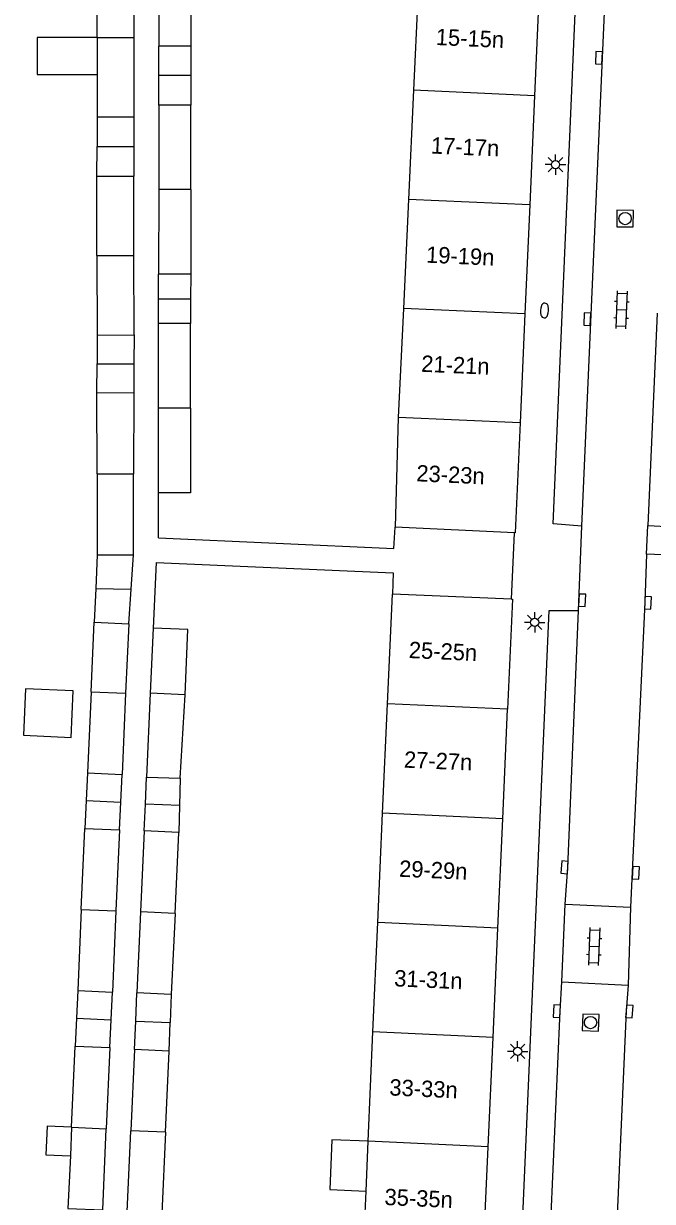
# Model space of a CAD drawing. Extents: x 132994 to 136000, y 393499 to 395512.
# Drawn here: x 133364.9 to 133403.2, y 395205.6 to 395277.5 of the extents above; entities that cross this region are included whole.
import ezdxf

# ---------------------------------------------------------------- set-up
doc = ezdxf.new("R2010")
doc.units = 0
for name, color, linetype in [('gg-afsc-erfafscheiding', 7, 'Continuous'), ('gg-afsc-hekwerk', 7, 'Continuous'), ('gg-anno-huisnummerreeks BGT', 7, 'Continuous'), ('gg-bbg-gedigitaliseerde bebouwing', 7, 'Continuous'), ('gg-bbg-gedigitaliseerde bijgebouw', 7, 'Continuous'), ('gg-bbg-hoofdgebouw', 7, 'Continuous'), ('gg-bbg-luifel en loopbrug', 7, 'Continuous'), ('gg-bbg-tussenscheiding', 7, 'Continuous'), ('gg-knt-verharding', 7, 'Continuous'), ('gg-knt-verharding nz', 7, 'Continuous'), ('gt-symb-brandkraan', 7, 'Continuous'), ('gt-symb-klinker verharding', 7, 'Continuous'), ('gt-symb-kolk', 7, 'Continuous'), ('gt-symb-lichtmast', 7, 'Continuous'), ('gt-symb-rioolschacht', 7, 'Continuous')]:
    doc.layers.add(name, color=color, linetype=linetype)

# ---------------------------------------------------------------- blocks, each defined once
blk = doc.blocks.new('gt0-KOLK')
at = {"layer": 'gt-symb-kolk'}
blk.add_lwpolyline([(0, 0), (0.375, 0), (0.375, 0.4), (-0.375, 0.4), (-0.375, 0), (0, 0)], dxfattribs=at)
blk = doc.blocks.new('gt0-KL1')
at = {"layer": 'gt-symb-klinker verharding'}
for p, q in [((-1.15, 0.3), (1.15, 0.3)), ((-1, -0.3), (-1, 0.3)), ((-0.5, 0.3), (-0.5, 0.45)), ((0, -0.3), (0, 0.3)), ((0.5, 0.3), (0.5, 0.45)), ((1, -0.3), (1, 0.3)), ((-1.15, -0.3), (1.15, -0.3)), ((-0.5, -0.45), (-0.5, -0.3)), ((0.5, -0.45), (0.5, -0.3))]:
    blk.add_line(p, q, dxfattribs=at)
blk = doc.blocks.new('gt0-RS')
at = {"layer": 'gt-symb-rioolschacht'}
blk.add_lwpolyline([(-0.5, -0.5), (0.5, -0.5), (0.5, 0.5), (-0.5, 0.5)], close=True, dxfattribs=at)
blk.add_circle((0, 0), 0.375, dxfattribs=at)
blk = doc.blocks.new('gt0-BR')
at = {"layer": 'gt-symb-brandkraan'}
for centre, radius, start, end in [((-0.244, 0), 0.206, 107.56694, 252.43307), ((0.599, -2.664), 3, 106.89205, 107.56694), ((0, -0.691), 0.938, 73.10799, 106.89205), ((-0.599, -2.664), 3, 72.43309, 73.10799), ((0.244, 0), 0.206, 287.56695, 72.43309), ((0.599, 2.664), 3, 252.43307, 253.10797), ((0, 0.691), 0.938, 253.10797, 286.89206), ((-0.599, 2.664), 3, 286.89206, 287.56695)]:
    blk.add_arc(centre, radius, start, end, dxfattribs=at)
blk = doc.blocks.new('gt0-LMAST')
at = {"layer": 'gt-symb-lichtmast'}
for p, q in [((-0.182, 0.173), (-0.447, 0.438)), ((-0.005, 0.246), (-0.005, 0.621)), ((0.172, 0.173), (0.437, 0.438)), ((-0.255, -0.004), (-0.63, -0.004)), ((-0.182, -0.181), (-0.447, -0.446)), ((-0.005, -0.254), (-0.005, -0.629)), ((0.437, -0.446), (0.172, -0.181)), ((0.245, -0.004), (0.62, -0.004))]:
    blk.add_line(p, q, dxfattribs=at)
blk.add_circle((-0.005, -0.004), 0.25, dxfattribs=at)

msp = doc.modelspace()

# ---------------------------------------------------------------- linework, layer by layer
at = {"layer": 'gg-afsc-erfafscheiding'}
for points in [[(133373.078, 395246.135), (133387.449, 395245.496), (133387.528, 395246.785)], [(133372.941, 395244.64), (133387.411, 395243.996), (133387.354, 395242.712)]]:
    msp.add_lwpolyline(points, dxfattribs=at)
at = {"layer": 'gg-afsc-hekwerk'}
for p, q in [((133373.078, 395246.135), (133373.081, 395248.882)), ((133394.62, 395242.393), (133394.806, 395246.452)), ((133372.941, 395244.64), (133372.764, 395240.638))]:
    msp.add_line(p, q, dxfattribs=at)
at = {"layer": 'gg-bbg-gedigitaliseerde bebouwing'}
for p, q in [((133388.942, 395280.097), (133388.635, 395273.446)), ((133388.635, 395273.446), (133388.329, 395266.794)), ((133388.329, 395266.794), (133388.022, 395260.143)), ((133388.022, 395260.143), (133387.715, 395253.491)), ((133387.715, 395253.491), (133387.528, 395246.785)), ((133387.056, 395236.021), (133387.354, 395242.712)), ((133386.76, 395229.346), (133387.056, 395236.021)), ((133386.463, 395222.671), (133386.76, 395229.346)), ((133386.166, 395215.997), (133386.463, 395222.671)), ((133385.869, 395209.322), (133386.166, 395215.997)), ((133385.747, 395206.286), (133385.869, 395209.322)), ((133385.601, 395202.638), (133385.747, 395206.286))]:
    msp.add_line(p, q, dxfattribs=at)
at = {"layer": 'gg-bbg-gedigitaliseerde bijgebouw'}
for p, q in [((133369.342, 395276.679), (133369.345, 395281.531)), ((133371.592, 395281.529), (133371.588, 395276.678)), ((133373.116, 395280.719), (133373.111, 395276.147)), ((133375.071, 395280.717), (133375.066, 395276.145)), ((133369.342, 395276.679), (133369.34, 395274.419)), ((133371.588, 395276.678), (133371.586, 395271.826)), ((133375.066, 395276.145), (133373.111, 395276.147)), ((133369.34, 395274.419), (133369.338, 395271.828)), ((133373.107, 395272.542), (133373.101, 395267.389)), ((133375.062, 395272.54), (133373.107, 395272.542)), ((133375.056, 395267.387), (133375.062, 395272.54)), ((133369.338, 395271.828), (133371.586, 395271.826)), ((133369.332, 395263.366), (133369.336, 395268.217)), ((133369.336, 395268.217), (133371.583, 395268.216)), ((133371.589, 395263.364), (133371.583, 395268.216)), ((133373.101, 395267.389), (133373.096, 395262.236)), ((133375.056, 395267.387), (133375.05, 395262.234)), ((133369.332, 395263.366), (133369.346, 395258.514)), ((133371.594, 395258.521), (133371.589, 395263.364)), ((133375.05, 395262.234), (133373.096, 395262.236)), ((133373.087, 395254.05), (133373.092, 395259.218)), ((133375.047, 395259.21), (133373.092, 395259.218)), ((133375.041, 395254.048), (133375.047, 395259.21)), ((133369.346, 395258.514), (133371.594, 395258.521)), ((133369.326, 395254.985), (133371.575, 395254.999)), ((133369.357, 395250.047), (133369.326, 395254.985)), ((133371.575, 395254.999), (133371.572, 395250.049)), ((133373.081, 395248.882), (133373.087, 395254.05)), ((133369.357, 395250.047), (133369.352, 395245.108)), ((133371.569, 395245.106), (133371.572, 395250.049)), ((133369.352, 395245.108), (133371.569, 395245.106)), ((133368.974, 395236.753), (133369.164, 395240.997)), ((133369.164, 395240.997), (133371.274, 395240.902)), ((133371.274, 395240.902), (133371.084, 395236.659)), ((133372.764, 395240.638), (133372.586, 395236.665)), ((133368.974, 395236.753), (133368.752, 395231.804)), ((133371.084, 395236.659), (133370.865, 395231.71)), ((133372.586, 395236.665), (133372.359, 395231.537)), ((133374.419, 395231.473), (133374.707, 395236.57)), ((133368.752, 395231.804), (133370.865, 395231.71)), ((133372.359, 395231.537), (133374.419, 395231.473)), ((133368.38, 395223.466), (133368.601, 395228.415)), ((133368.601, 395228.415), (133370.714, 395228.321)), ((133370.714, 395228.321), (133370.494, 395223.372)), ((133372.213, 395228.254), (133371.993, 395223.315)), ((133374.331, 395228.159), (133372.213, 395228.254)), ((133374.111, 395223.22), (133374.331, 395228.159)), ((133368.38, 395223.466), (133368.161, 395218.516)), ((133370.494, 395223.372), (133370.274, 395218.423)), ((133371.993, 395223.315), (133371.773, 395218.375)), ((133374.111, 395223.22), (133373.854, 395218.283)), ((133368.161, 395218.516), (133370.274, 395218.423)), ((133373.854, 395218.283), (133371.773, 395218.375)), ((133367.789, 395210.179), (133368.008, 395215.134)), ((133368.008, 395215.134), (133370.123, 395215.034)), ((133370.123, 395215.034), (133369.903, 395210.085)), ((133371.62, 395214.925), (133371.399, 395209.966)), ((133373.735, 395214.824), (133371.62, 395214.925)), ((133373.516, 395209.871), (133373.735, 395214.824)), ((133367.789, 395210.179), (133367.711, 395208.434)), ((133369.683, 395205.136), (133369.903, 395210.085)), ((133371.179, 395205.006), (133371.399, 395209.966)), ((133373.516, 395209.871), (133373.295, 395204.918))]:
    msp.add_line(p, q, dxfattribs=at)
for points in [[(133375.041, 395254.048), (133375.035, 395248.886), (133373.081, 395248.882)], [(133374.707, 395236.57), (133374.885, 395240.543), (133372.764, 395240.638)], [(133367.711, 395208.434), (133367.567, 395205.224), (133369.683, 395205.136)]]:
    msp.add_lwpolyline(points, dxfattribs=at)
at = {"layer": 'gg-bbg-hoofdgebouw'}
for p, q in [((133396.324, 395279.767), (133396.028, 395273.115)), ((133396.028, 395273.115), (133395.731, 395266.463)), ((133395.731, 395266.463), (133395.435, 395259.811)), ((133395.435, 395259.811), (133395.139, 395253.159)), ((133394.806, 395246.452), (133387.528, 395246.785)), ((133394.62, 395242.393), (133387.354, 395242.712)), ((133394.085, 395229.003), (133394.382, 395235.677)), ((133393.789, 395222.328), (133394.085, 395229.003)), ((133393.492, 395215.653), (133393.789, 395222.328)), ((133393.196, 395208.978), (133393.492, 395215.653)), ((133392.9, 395202.32), (133393.196, 395208.978))]:
    msp.add_line(p, q, dxfattribs=at)
for points in [[(133395.139, 395253.159), (133394.84, 395246.45), (133394.806, 395246.452)], [(133394.62, 395242.393), (133394.68, 395242.39), (133394.382, 395235.677)]]:
    msp.add_lwpolyline(points, dxfattribs=at)
at = {"layer": 'gg-bbg-luifel en loopbrug'}
for p, q in [((133373.109, 395274.345), (133373.111, 395276.147)), ((133375.066, 395276.145), (133375.064, 395274.342)), ((133373.107, 395272.542), (133373.109, 395274.345)), ((133375.064, 395274.342), (133373.109, 395274.345)), ((133375.064, 395274.342), (133375.062, 395272.54)), ((133369.338, 395271.828), (133369.338, 395270.021)), ((133371.586, 395271.826), (133371.585, 395270.021)), ((133369.336, 395268.217), (133369.338, 395270.021)), ((133369.338, 395270.021), (133371.585, 395270.021)), ((133371.585, 395270.021), (133371.583, 395268.216)), ((133373.094, 395260.727), (133373.096, 395262.236)), ((133375.05, 395262.234), (133375.048, 395260.722)), ((133373.092, 395259.218), (133373.094, 395260.727)), ((133373.094, 395260.727), (133375.048, 395260.722)), ((133375.048, 395260.722), (133375.047, 395259.21)), ((133369.346, 395258.514), (133369.346, 395256.76)), ((133371.594, 395258.521), (133371.585, 395256.76)), ((133369.326, 395254.985), (133369.346, 395256.76)), ((133369.346, 395256.76), (133371.585, 395256.76)), ((133371.585, 395256.76), (133371.575, 395254.999)), ((133369.352, 395245.108), (133369.258, 395243.052)), ((133371.422, 395243.004), (133371.569, 395245.106)), ((133369.258, 395243.052), (133369.164, 395240.997)), ((133369.258, 395243.052), (133371.422, 395243.004)), ((133371.274, 395240.902), (133371.422, 395243.004)), ((133368.752, 395231.804), (133368.677, 395230.11)), ((133370.79, 395230.016), (133370.865, 395231.71)), ((133372.286, 395229.896), (133372.359, 395231.537)), ((133374.419, 395231.473), (133374.375, 395229.816)), ((133368.677, 395230.11), (133368.601, 395228.415)), ((133368.677, 395230.11), (133370.79, 395230.016)), ((133370.714, 395228.321), (133370.79, 395230.016)), ((133372.213, 395228.254), (133372.286, 395229.896)), ((133374.375, 395229.816), (133372.286, 395229.896)), ((133374.375, 395229.816), (133374.331, 395228.159)), ((133368.161, 395218.516), (133368.085, 395216.825)), ((133370.199, 395216.729), (133370.274, 395218.423)), ((133371.697, 395216.65), (133371.773, 395218.375)), ((133373.854, 395218.283), (133373.795, 395216.563)), ((133368.085, 395216.825), (133368.008, 395215.134)), ((133368.085, 395216.825), (133370.199, 395216.729)), ((133370.123, 395215.034), (133370.199, 395216.729)), ((133371.62, 395214.925), (133371.697, 395216.65)), ((133371.697, 395216.65), (133373.795, 395216.563)), ((133373.735, 395214.824), (133373.795, 395216.563))]:
    msp.add_line(p, q, dxfattribs=at)
for points in [[(133369.342, 395276.679), (133365.691, 395276.679), (133365.691, 395274.419), (133369.34, 395274.419)], [(133364.858, 395234.096), (133367.756, 395233.967), (133367.882, 395236.802), (133364.984, 395236.93), (133364.858, 395234.096)], [(133367.789, 395210.179), (133366.304, 395210.245), (133366.226, 395208.5), (133367.711, 395208.434)], [(133385.869, 395209.322), (133383.664, 395209.414), (133383.537, 395206.378), (133385.747, 395206.286)]]:
    msp.add_lwpolyline(points, dxfattribs=at)
at = {"layer": 'gg-bbg-tussenscheiding'}
for p, q in [((133369.342, 395276.679), (133371.588, 395276.678)), ((133396.028, 395273.115), (133388.635, 395273.446)), ((133375.056, 395267.387), (133373.101, 395267.389)), ((133395.731, 395266.463), (133388.329, 395266.794)), ((133369.332, 395263.366), (133371.589, 395263.364)), ((133395.435, 395259.811), (133388.022, 395260.143)), ((133375.041, 395254.048), (133373.087, 395254.05)), ((133395.139, 395253.159), (133387.715, 395253.491)), ((133369.357, 395250.047), (133371.572, 395250.049)), ((133368.974, 395236.753), (133371.084, 395236.659)), ((133374.707, 395236.57), (133372.586, 395236.665)), ((133394.382, 395235.677), (133387.056, 395236.021)), ((133394.085, 395229.003), (133386.76, 395229.346)), ((133368.38, 395223.466), (133370.494, 395223.372)), ((133374.111, 395223.22), (133371.993, 395223.315)), ((133393.789, 395222.328), (133386.463, 395222.671)), ((133393.492, 395215.653), (133386.166, 395215.997)), ((133367.789, 395210.179), (133369.903, 395210.085)), ((133373.516, 395209.871), (133371.399, 395209.966)), ((133393.196, 395208.978), (133385.869, 395209.322))]:
    msp.add_line(p, q, dxfattribs=at)
at = {"layer": 'gg-knt-verharding'}
for p, q in [((133397.155, 395247.002), (133399.018, 395290.295)), ((133403.499, 395259.845), (133402.929, 395246.897)), ((133398.905, 395246.845), (133397.155, 395247.002)), ((133398.705, 395241.71), (133398.905, 395246.845)), ((133402.848, 395245.14), (133402.929, 395246.897)), ((133402.929, 395246.897), (133406.726, 395246.688)), ((133406.436, 395244.985), (133402.848, 395245.14)), ((133397.9, 395223.782), (133401.885, 395223.61)), ((133401.885, 395223.61), (133401.73, 395218.855)), ((133397.697, 395219.053), (133401.73, 395218.855))]:
    msp.add_line(p, q, dxfattribs=at)
for points in [[(133402.848, 395245.14), (133402.742, 395242.185), (133401.885, 395223.61)], [(133397.01, 395202.8), (133395.219, 395202.873), (133396.916, 395241.709), (133398.705, 395241.71)], [(133401.73, 395218.855), (133401.609, 395217.254), (133400.164, 395184.526)]]:
    msp.add_lwpolyline(points, dxfattribs=at)
at = {"layer": 'gg-knt-verharding nz'}
for p, q in [((133398.905, 395246.845), (133400.673, 395287.026)), ((133397.697, 395219.053), (133397.9, 395223.782))]:
    msp.add_line(p, q, dxfattribs=at)
for points in [[(133397.9, 395223.782), (133398.053, 395226.021), (133398.705, 395241.71)], [(133397.01, 395202.8), (133397.015, 395204.414), (133397.586, 395217.251), (133397.697, 395219.053)]]:
    msp.add_lwpolyline(points, dxfattribs=at)

# ---------------------------------------------------------------- block references
at = {"layer": 'gt-symb-brandkraan', "rotation": -92.86526572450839}
msp.add_blockref('gt0-BR', (133396.631, 395260.012), dxfattribs=at)
at = {"layer": 'gt-symb-klinker verharding'}
for p, rotation in [((133401.322, 395260.059), -92.46466335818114), ((133399.654, 395221.212), -92.46466335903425)]:
    msp.add_blockref('gt0-KL1', p, dxfattribs=dict(at, rotation=rotation))
at = {"layer": 'gt-symb-kolk'}
for p, rotation in [((133400.154, 395275.414), 87.42085250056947), ((133399.438, 395259.471), 87.59258615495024), ((133398.729, 395242.337), -92.23563689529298), ((133402.742, 395242.185), -92.46466335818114), ((133398.053, 395226.021), 86.10210376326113), ((133402.001, 395225.716), -92.5791474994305), ((133397.586, 395217.251), 87.47809205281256), ((133401.609, 395217.254), -94.30201112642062)]:
    msp.add_blockref('gt0-KOLK', p, dxfattribs=dict(at, rotation=rotation))
at = {"layer": 'gt-symb-lichtmast'}
for p in [(133397.309, 395268.917), (133396.038, 395240.985), (133394.998, 395214.811)]:
    msp.add_blockref('gt0-LMAST', p, dxfattribs=at)
at = {"layer": 'gt-symb-rioolschacht'}
for p, rotation in [((133401.548, 395265.622), 89.59893609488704), ((133399.443, 395216.566), -92.17836882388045)]:
    msp.add_blockref('gt0-RS', p, dxfattribs=dict(at, rotation=rotation))

# ---------------------------------------------------------------- texts
at = {"layer": 'gg-anno-huisnummerreeks BGT'}
for s, rotation, p in [('15-15n', 357.5, (133389.985, 395276.213)), ('17-17n', 357.4, (133389.69, 395269.593)), ('19-19n', 357.5, (133389.393, 395262.932)), ('21-21n', 357.5, (133389.097, 395256.276)), ('23-23n', 357.4, (133388.799, 395249.592)), ('25-25n', 357.5, (133388.34, 395238.808)), ('27-27n', 357.5, (133388.043, 395232.121)), ('29-29n', 357.5, (133387.747, 395225.464)), ('31-31n', 357.5, (133387.45, 395218.777)), ('33-33n', 357.5, (133387.154, 395212.121)), ('35-35n', 357.5, (133386.857, 395205.434))]:
    msp.add_text(s, height=1, rotation=rotation, dxfattribs=at).set_placement(p)

doc.saveas('drawing.dxf')
